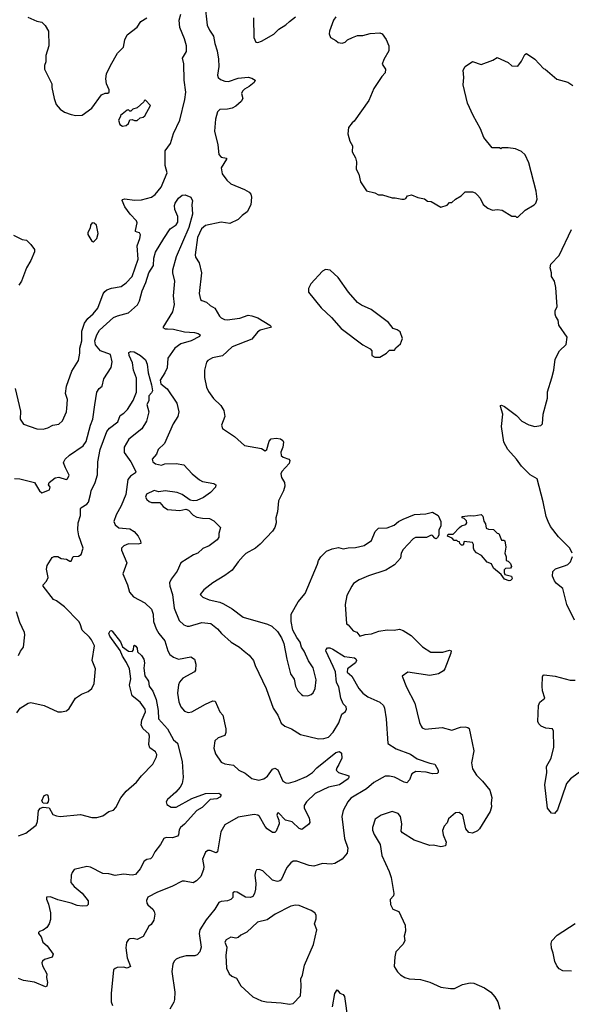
# Model space of a CAD drawing. Extents: x 2086813 to 2278017, y 548126 to 753336.
# Tile 336 of 461: x 2194224 to 2198743, y 714915 to 722990. Entities that reach past the tile are written whole.
import ezdxf

# ---------------------------------------------------------------- set-up
doc = ezdxf.new("R2010")
doc.units = 0

msp = doc.modelspace()

# ---------------------------------------------------------------- linework, layer by layer
at = {"layer": '0CON10XD'}
for points in [[(2195741.4, 723115), (2195760.8, 722945), (2195779.2, 722905), (2195812.5, 722855), (2195821.4, 722795), (2195842.5, 722735), (2195852, 722665), (2195854.7, 722605), (2195843.6, 722535), (2195850, 722515), (2195868.4, 722498.4), (2195905, 722484.6), (2195935, 722482.3), (2196015, 722509.1), (2196095, 722517.8), (2196125, 722511.1), (2196152, 722495), (2196144, 722475), (2196105, 722441.4), (2196065, 722421.4), (2196050, 722405), (2196042.2, 722385), (2196052.5, 722345), (2196039.8, 722320.2), (2195995, 722280.8), (2195965, 722265.6), (2195925.9, 722255.9), (2195865, 722253.3), (2195844.3, 722235), (2195827.5, 722175), (2195820.5, 722075), (2195846.6, 721963.4), (2195856.7, 721885), (2195875, 721863.3), (2195918.8, 721855), (2195918.6, 721845), (2195875.6, 721775), (2195881.9, 721725), (2195920, 721675), (2195954.2, 721645), (2196065, 721596.9), (2196105, 721574.7), (2196118, 721558), (2196124.1, 721535), (2196117.1, 721472.9), (2196088.8, 721415), (2196046.2, 721385), (2196015, 721351.2), (2195945, 721318.8), (2195875, 721329.2), (2195745, 721302.5), (2195714.4, 721275), (2195679.6, 721205), (2195661.3, 721061.3), (2195665, 721043.3), (2195694.2, 720995), (2195713.1, 720915), (2195694.2, 720744.2), (2195706.2, 720695), (2195715.8, 720685.8), (2195755, 720672.9), (2195785, 720646), (2195823.3, 720625), (2195859.7, 720559.7), (2195875, 720543.8), (2195901.7, 720531.7), (2195925, 720529.5), (2196028, 720542), (2196095, 720565.8), (2196125, 720562.5), (2196175.5, 720545.5), (2196273.8, 720485), (2196283.3, 720475), (2196277.5, 720465), (2196195, 720443.1), (2196173.1, 720426.9), (2196125, 720368.9), (2195965, 720306.9), (2195885, 720232.2), (2195804.1, 720215.9), (2195764.5, 720195.5), (2195755, 720182.5), (2195736.9, 720115), (2195739.4, 720055), (2195755.5, 719975.5), (2195770.9, 719940.9), (2195813, 719883), (2195872, 719825), (2195896.2, 719785), (2195903.8, 719735), (2195876.7, 719665), (2195885, 719637.5), (2195985, 719571.2), (2196065, 719498), (2196204.2, 719474.2), (2196234.4, 719454.4), (2196250, 719465), (2196267.8, 719532.2), (2196285, 719553.8), (2196325, 719559.4), (2196361.5, 719551.5), (2196379.4, 719539.4), (2196384, 719525), (2196380, 719485), (2196364.5, 719444.5), (2196366.5, 719416.5), (2196381.3, 719401.3), (2196430, 719385), (2196437.5, 719375), (2196430.7, 719349.3), (2196372.5, 719285), (2196363.3, 719265), (2196370, 719235), (2196394.2, 719195), (2196395.6, 719165), (2196384.5, 719125.5), (2196344.3, 719045), (2196335.5, 718955), (2196322.1, 718905), (2196324.4, 718865), (2196314.2, 718825), (2196295, 718796.2), (2196195, 718689.2), (2196155, 718655.8), (2196077.7, 718612.3), (2196055, 718591.2), (2196014.2, 718545), (2195965.4, 718474.6), (2195905, 718430.8), (2195805, 718372), (2195733.3, 718315), (2195703.3, 718275), (2195724.1, 718254.1), (2195775, 718232.5), (2195862.6, 718212.6), (2195895, 718199.4), (2195965, 718158.6), (2196055, 718090.8), (2196255, 718032.5), (2196290, 718015), (2196335, 717973.3), (2196369.7, 717919.7), (2196387.5, 717875), (2196411.4, 717745), (2196443.1, 717625), (2196471.7, 717581.7), (2196484.5, 717524.5), (2196502.5, 717485), (2196532.5, 717455), (2196545, 717448.8), (2196585, 717446.2), (2196612.5, 717455), (2196629.7, 717470.3), (2196644, 717505), (2196654, 717575), (2196627.5, 717675), (2196590.9, 717730.9), (2196555, 717812.5), (2196534, 717845), (2196522.5, 717885), (2196493.6, 717923.6), (2196462.2, 717982.2), (2196448.6, 718055), (2196448.6, 718115), (2196504.3, 718215), (2196563.1, 718285), (2196664.3, 718525), (2196671.1, 718555), (2196690, 718585), (2196737.4, 718632.6), (2196785, 718650), (2196835, 718660.6), (2196875, 718651.2), (2196915, 718660), (2196975, 718660.8), (2197045, 718678.8), (2197105, 718717.5), (2197136.8, 718793.2), (2197165, 718819.2), (2197235, 718821.4), (2197292.5, 718845), (2197326.4, 718873.6), (2197365, 718893.3), (2197458.3, 718931.7), (2197551.7, 718938.3), (2197605, 718950), (2197652.5, 718925), (2197673.3, 718875), (2197673.3, 718835), (2197657.5, 718805), (2197658.3, 718761.7), (2197647.7, 718742.3), (2197635, 718733.8), (2197625, 718736.7), (2197605, 718760), (2197595, 718762.5), (2197556.1, 718743.9), (2197467, 718743), (2197447, 718733), (2197366.7, 718645), (2197350, 718615), (2197343.3, 718575), (2197295, 718520), (2197225, 718476.7), (2197080.5, 718429.5), (2197005, 718395.7), (2196960, 718365), (2196944, 718345), (2196905, 718267.5), (2196891.2, 718195), (2196902.5, 718035), (2196915, 718027.5), (2196955, 717977.5), (2196986.4, 717966.4), (2197010, 717935), (2197055, 717948.8), (2197105, 717954.3), (2197165.7, 717974.3), (2197235, 717985.7), (2197293, 717983), (2197335, 717990.6), (2197365, 717981.4), (2197430.2, 717940.2)], [(2194186.7, 719965), (2194230.7, 719780.7), (2194227.5, 719715), (2194255, 719673.3), (2194364.3, 719634.3), (2194415, 719630.8), (2194455, 719642.9), (2194495, 719664.2), (2194545, 719673.8), (2194575, 719700), (2194606.9, 719775), (2194611.2, 719801.2), (2194615.6, 719875), (2194600, 719925), (2194607.1, 719985), (2194652.1, 720107.9), (2194704.6, 720195.4), (2194715.8, 720254.2), (2194716.2, 720295), (2194732.1, 720355), (2194733.8, 720435), (2194755, 720500), (2194781.7, 720538.3), (2194825, 720576.7), (2194864.5, 720625), (2194908.3, 720741.7), (2194920.2, 720759.8), (2194938.8, 720775), (2194975, 720789.4), (2195055, 720802.5), (2195097.4, 720832.6), (2195145.4, 720885), (2195194.2, 721025), (2195185.4, 721134.6), (2195208.5, 721195), (2195213.3, 721225), (2195205, 721241.4), (2195185, 721247.5), (2195173.3, 721253.3), (2195171.4, 721261.4), (2195186.1, 721323.9), (2195181.6, 721341.6), (2195129.6, 721395), (2195084.4, 721455), (2195062.9, 721507.1), (2195066.7, 721515), (2195085, 721522), (2195165, 721510.5), (2195222.6, 721512.6), (2195302.5, 721535), (2195335, 721556.2), (2195384.2, 721615.8), (2195432.9, 721735), (2195414.5, 721795), (2195416, 721914), (2195458.7, 721975), (2195483.4, 722056.6), (2195536.5, 722165), (2195576.7, 722335), (2195583.8, 722395), (2195571.8, 722495), (2195569.3, 722629.3), (2195557.5, 722675), (2195589.5, 722730.5), (2195590.7, 722775), (2195573.5, 722833.5), (2195534.6, 722925), (2195531.8, 722985), (2195542.9, 723035)], [(2194290.5, 723010.5), (2194365, 722978.8), (2194405, 722970), (2194433.6, 722943.6), (2194458.8, 722895), (2194463.3, 722775), (2194437.5, 722695), (2194437.5, 722645), (2194427.5, 722615), (2194427.5, 722585), (2194486.7, 722465), (2194487.5, 722435), (2194506.7, 722345), (2194523.3, 722295), (2194556.1, 722256.1), (2194591.7, 722231.7), (2194645, 722211.2), (2194685, 722203.8), (2194735, 722206.7), (2194815.9, 722264.1), (2194895, 722372.5), (2194925, 722386.7), (2194945, 722387.5), (2194956.7, 722395), (2194958, 722415), (2194935.7, 722465), (2194930, 722505), (2194936.2, 722545), (2194966.7, 722615), (2195026.2, 722715), (2195073.3, 722765), (2195086, 722825), (2195103.8, 722865), (2195185, 722930), (2195215.7, 722974.3), (2195265.5, 723004.5)], [(2196138.8, 723005), (2196141.2, 722845), (2196160, 722805), (2196176.4, 722803.6), (2196205, 722813.3), (2196305, 722872.5), (2196347, 722913), (2196405, 722947.5), (2196433.6, 722976.4), (2196485, 723012.5)], [(2196815, 723012.5), (2196793.9, 722986.1), (2196762.5, 722895), (2196760, 722875), (2196770, 722845), (2196815, 722820), (2196833, 722803), (2196865, 722797.5), (2196890, 722805), (2196910, 722825), (2196950, 722845), (2196990.7, 722859.3), (2197035, 722860), (2197095, 722876.7), (2197175, 722883.3), (2197192.5, 722875), (2197227.1, 722827.1), (2197249.2, 722775), (2197247.5, 722735), (2197206.4, 722663.6), (2197193.3, 722625), (2197220, 722585), (2197218, 722555), (2197190, 722525), (2197126.7, 722425), (2197083.6, 722326.4), (2196963.3, 722156.7), (2196947.5, 722145), (2196917.5, 722105), (2196913.3, 722055), (2196930, 721995), (2196950, 721955), (2196947, 721907), (2196975.9, 721855.9), (2196984, 721825), (2196981.2, 721765), (2197002.3, 721722.3), (2197015, 721660), (2197066.4, 721586.4), (2197135, 721570), (2197165, 721553.3), (2197197, 721553), (2197275, 721528.8), (2197299.5, 721529.5), (2197355, 721517.5), (2197375, 721517.5), (2197386.4, 721523.6), (2197400, 721545), (2197435, 721552.5), (2197485, 721532.5), (2197541.7, 721521.7), (2197565, 721502.5), (2197595, 721500), (2197675, 721452.5), (2197725, 721470), (2197745, 721490), (2197765, 721490), (2197795, 721517.5), (2197840, 721545), (2197873, 721577), (2197935, 721577.5), (2197955, 721570), (2197975, 721550), (2197997.5, 721525), (2198020, 721475), (2198060, 721445), (2198098.3, 721428.3), (2198135, 721432.5), (2198177, 721427), (2198255, 721380), (2198285, 721380), (2198295, 721370), (2198305, 721370)], [(2198305, 721370), (2198365, 721427.5), (2198439.3, 721470.7), (2198452.5, 721485), (2198463, 721517), (2198456.7, 721585), (2198396.2, 721815), (2198365, 721882.5), (2198335, 721910), (2198285, 721930), (2198225, 721940), (2198175, 721940), (2198165, 721930), (2198155, 721940), (2198095, 721940), (2198027.5, 722025), (2198000, 722095), (2197938.8, 722205), (2197894.2, 722304.2), (2197856.7, 722455), (2197862.5, 722515), (2197857.5, 722575), (2197872.5, 722605), (2197935, 722647.5), (2198005, 722622), (2198101.7, 722658.3), (2198135, 722680), (2198225, 722640), (2198255, 722612.5), (2198305, 722607.5), (2198335, 722650), (2198362.5, 722705), (2198375, 722712.5), (2198445, 722667.5), (2198515, 722590), (2198530, 722585), (2198625, 722502.5), (2198715, 722477.5), (2198755, 722450)], [(2195065, 722117.5), (2195095, 722122.5), (2195115, 722140), (2195125, 722170), (2195145, 722172.5), (2195165, 722163.3), (2195186.4, 722163.6), (2195210, 722185), (2195235, 722190), (2195249.3, 722200.7), (2195296.7, 722285), (2195255, 722330), (2195243.6, 722326.4), (2195240, 722315), (2195185, 722267.5), (2195150, 722255), (2195135, 722240), (2195125, 722240), (2195115, 722250), (2195105, 722247.5), (2195050, 722205), (2195050, 722195), (2195032.5, 722165), (2195045, 722130), (2195065, 722117.5)], [(2194182.3, 719227.7), (2194224.1, 719225.9), (2194345, 719195.8), (2194386, 719125), (2194405, 719110), (2194467.5, 719135), (2194472.5, 719155), (2194461.2, 719175), (2194464, 719195), (2194515, 719234), (2194545, 719239.2), (2194605, 719218.8), (2194615.7, 719224.3), (2194628, 719255), (2194598, 719315), (2194583.3, 719355), (2194586.2, 719365), (2194596.2, 719385), (2194632.6, 719417.4), (2194744.3, 719495), (2194769.5, 719530.5), (2194803.3, 719665), (2194824.3, 719715), (2194840.6, 719830.6), (2194855.8, 719935), (2194874.3, 719965.7), (2194900, 719985), (2194913.8, 720045), (2194972.8, 720137.2), (2194981.2, 720185), (2194968.9, 720245), (2194885, 720274.4), (2194845, 720323.3), (2194840.2, 720355), (2194854.7, 720405), (2194878.9, 720445), (2194993.3, 720546.8), (2195025, 720562), (2195114.3, 720585), (2195189.1, 720650.9), (2195205.5, 720685), (2195226.7, 720765), (2195256.8, 720835), (2195280.8, 720915), (2195320, 720975), (2195322.7, 721035), (2195337.3, 721082.7), (2195404.6, 721195), (2195455.4, 721274.6), (2195505, 721308.1), (2195520.9, 721329.1), (2195520.8, 721375), (2195493.7, 721433.7), (2195491.1, 721465), (2195497.5, 721485), (2195525.7, 721525), (2195555, 721550), (2195580, 721555), (2195625, 721535.8), (2195640, 721505), (2195635.4, 721475), (2195639.7, 721395), (2195610.7, 721285), (2195505.8, 721045), (2195476.2, 720935), (2195475.5, 720915), (2195491.8, 720845), (2195482.2, 720725), (2195490, 720655), (2195475.4, 720595), (2195397.5, 720465), (2195416, 720456), (2195435.7, 720455.7), (2195485, 720452.9), (2195575, 720430.7), (2195655, 720425.4), (2195685, 720417.3), (2195702, 720405), (2195697.1, 720392.9), (2195629.2, 720355), (2195545, 720330.4), (2195495.7, 720295), (2195436.7, 720215), (2195432.3, 720135), (2195414, 720095), (2195374.8, 720035), (2195380, 720005), (2195431.8, 719961.8), (2195511.9, 719845), (2195528.9, 719775), (2195519.5, 719735), (2195480.4, 719675), (2195409.6, 719515), (2195359.5, 719465), (2195344.3, 719425.7), (2195310, 719385), (2195314, 719365), (2195337.9, 719347.9), (2195385, 719337.1), (2195412.5, 719347.5), (2195505, 719351.1), (2195568, 719338), (2195637.1, 719265), (2195696.2, 719215), (2195722.4, 719202.4), (2195815, 719186), (2195830, 719175), (2195828.8, 719155), (2195787.1, 719112.9), (2195729.2, 719070.8), (2195674.3, 719045.7), (2195645, 719044), (2195620.9, 719050.9), (2195555, 719097.3), (2195515, 719113.1), (2195415, 719126.2), (2195365, 719118), (2195325, 719130), (2195261.5, 719098.5), (2195255.4, 719075), (2195266.2, 719056.2), (2195285, 719038.2), (2195305, 719029.6), (2195371.7, 719031.7), (2195398.3, 718998.3), (2195435, 718972.9), (2195535, 718965.6), (2195585, 718976.2), (2195606.8, 718966.8), (2195645, 718927.5), (2195675, 718911.4), (2195721.7, 718901.7), (2195779.5, 718899.5), (2195815, 718878.8), (2195868.8, 718825), (2195856.2, 718775), (2195855.8, 718745), (2195842, 718725), (2195775, 718675.7), (2195725, 718651.9), (2195682.5, 718615), (2195648.9, 718601.1), (2195543.1, 718535), (2195512.8, 718467.2), (2195465, 718402), (2195452.5, 718372.5), (2195454.3, 718345), (2195477, 718277), (2195490, 718165), (2195531.8, 718061.8), (2195567.9, 718027.9), (2195595, 718017.1), (2195615, 718016.9), (2195715, 718047.1), (2195788.7, 718038.7), (2195845.7, 717995), (2195877.5, 717955), (2195956, 717885), (2196025, 717844), (2196061.7, 717811.7), (2196105, 717778.8), (2196140, 717735), (2196151.9, 717695), (2196242, 717505), (2196300, 717345), (2196338.6, 717285), (2196365, 717221.2), (2196396.6, 717196.6), (2196451.2, 717175), (2196525, 717128.5), (2196673.3, 717093.3), (2196715, 717094.4), (2196753.9, 717106.1), (2196793.6, 717146.4), (2196837.5, 717222.5), (2196863.6, 717295), (2196892.7, 717317.3), (2196902, 717335), (2196898.8, 717355), (2196875, 717378), (2196855, 717426), (2196838.5, 717518.5), (2196820.7, 717555), (2196811.2, 717641.2), (2196791.3, 717685), (2196732.9, 717815), (2196733.9, 717826.1), (2196745, 717837.5), (2196765, 717838.6), (2196788.9, 717828.9), (2196885, 717768.2), (2196965.8, 717755.8), (2196979.1, 717749.1), (2196983.6, 717735), (2196975.4, 717715), (2196910, 717665), (2196908.3, 717638.3), (2196945, 717606), (2197003.7, 717503.7), (2197035, 717467.9), (2197075, 717437.7), (2197175, 717392.9), (2197203.8, 717365), (2197213.1, 717343.1), (2197227.3, 717255), (2197240.8, 717055), (2197309.3, 717009.3), (2197426.9, 716966.9), (2197479.3, 716929.3), (2197585, 716892.3)], [(2194825, 721167.5), (2194835, 721172.5), (2194856.7, 721195), (2194865.9, 721235.9), (2194852.5, 721305), (2194835, 721322.5), (2194817, 721323), (2194804.2, 721305.8), (2194800.5, 721279.5), (2194783.3, 721245), (2194783, 721227), (2194813.6, 721173.6), (2194825, 721167.5)], [(2198750, 718615), (2198732.5, 718655), (2198637.7, 718747.7), (2198574.2, 718834.2), (2198553.8, 718875), (2198538.8, 718915), (2198513.8, 719035), (2198463.6, 719223.6), (2198407.7, 719257.7), (2198335, 719328.8), (2198294.2, 719385), (2198222.9, 719465), (2198190, 719525), (2198170.8, 719655), (2198183.8, 719755), (2198162, 719818), (2198163.6, 719826.4), (2198171.7, 719828.3), (2198195, 719818), (2198293.8, 719745), (2198338.3, 719698.3), (2198396.6, 719666.6), (2198445.8, 719654.2), (2198495, 719661.2), (2198508.8, 719675), (2198512.5, 719755), (2198549.2, 719885), (2198547.3, 719937.3), (2198582.7, 720052.7), (2198600.8, 720115), (2198610, 720205), (2198645.7, 720274.3), (2198700, 720325), (2198710, 720385), (2198642.5, 720485), (2198636.7, 720525), (2198617.5, 720555), (2198612.5, 720575), (2198612.5, 720605), (2198626.7, 720635), (2198617.5, 720795), (2198605.4, 720845.4), (2198582, 720885), (2198582, 720915), (2198570, 720955), (2198576.1, 720983.9), (2198645, 721056.7), (2198745, 721270)], [(2194172.7, 721222.7), (2194245, 721186.2), (2194280.7, 721180.7), (2194316.4, 721146.4), (2194346, 721105), (2194344.2, 721085), (2194314.4, 721015.6), (2194280, 720955), (2194238.8, 720845), (2194215.9, 720814.1)], [(2197175, 720223.3), (2197230, 720255), (2197255, 720280), (2197295, 720280), (2197305, 720300), (2197345, 720332.5), (2197360, 720375), (2197340.7, 720430.7), (2197317.7, 720447.7), (2197285, 720457.5), (2197245, 720507.5), (2197103.6, 720613.6), (2197025, 720647.5), (2196990.7, 720670.7), (2196917.5, 720755), (2196832.5, 720875), (2196766.4, 720936.4), (2196728.3, 720941.7), (2196705, 720927.5), (2196610, 720825), (2196590, 720785), (2196590, 720755), (2196695, 720627.5), (2196777.7, 720547.7), (2196858.3, 720458.3), (2197035, 720322.5), (2197095, 720290), (2197110, 720275), (2197110, 720235), (2197135, 720223.3), (2197175, 720223.3)], [(2194200, 717305), (2194228, 717345), (2194294.1, 717385.9), (2194315, 717390), (2194425, 717366.7), (2194535, 717314), (2194567.3, 717312.7), (2194607, 717323), (2194628.8, 717341.2), (2194680, 717425), (2194730.5, 717459.5), (2194785, 717480), (2194816.1, 717503.9), (2194833, 717547), (2194843.8, 717665), (2194817.5, 717735), (2194835.8, 717855), (2194811.2, 717905), (2194796.6, 717926.6), (2194735, 717983.8), (2194720, 718035), (2194708, 718055), (2194592, 718175), (2194525, 718223.8), (2194500, 718235), (2194416.2, 718345), (2194416.2, 718355), (2194443.3, 718385), (2194456.7, 718415), (2194443.3, 718485), (2194450, 718515), (2194490.7, 718579.3), (2194505, 718587.5), (2194535, 718587.5), (2194565, 718572.5), (2194607, 718567), (2194635, 718550), (2194645, 718550), (2194661.7, 718588.3), (2194705, 718590), (2194726.2, 718605), (2194744.2, 718655), (2194708, 718758), (2194700.4, 718805), (2194703.2, 718865), (2194722.5, 718925), (2194721.1, 718978.9), (2194723.8, 718986.2), (2194773.5, 719016.5), (2194787.9, 719032.1), (2194803.6, 719095), (2194808.1, 719125), (2194842.5, 719195), (2194861.8, 719258.2), (2194865.3, 719365.3), (2194882.6, 719465), (2194938.2, 719611.8), (2194959.9, 719640.1), (2195026.7, 719693.3), (2195046.7, 719743.3), (2195078.3, 719761.8), (2195108, 719792), (2195154.4, 719865.6), (2195179.6, 719935), (2195180.3, 720050.3), (2195155.8, 720115), (2195149.1, 720175), (2195119.5, 720235), (2195119.1, 720260.9), (2195135, 720270), (2195160.8, 720265), (2195212.5, 720235), (2195255, 720200), (2195269.4, 720165), (2195277.8, 720095), (2195303.8, 719995), (2195311.8, 719945), (2195305, 719928.6), (2195282.9, 719905), (2195280.6, 719865), (2195266.9, 719835), (2195280.6, 719775), (2195263.9, 719696.1), (2195224.2, 719635.8), (2195119.3, 719550.7), (2195080.4, 719485), (2195080.6, 719440.6), (2195135.6, 719365), (2195174.2, 719285), (2195172.5, 719275), (2195132.3, 719247.7), (2195110.9, 719219.1), (2195094, 719095), (2195056.5, 719003.5), (2195015, 718929.4), (2194995.5, 718875.5), (2195007, 718847), (2195035, 718821.9), (2195125, 718814.2), (2195163, 718793), (2195193.8, 718755), (2195214, 718715), (2195216.7, 718695), (2195195, 718690), (2195115, 718691.9), (2195076.2, 718673.8), (2195058.1, 718655), (2195058.7, 718638.7), (2195102, 718535), (2195070, 718445), (2195108, 718355), (2195124.4, 718295), (2195157.4, 718257.4), (2195248.3, 718208.3), (2195304.6, 718154.6), (2195317.1, 718115), (2195320.4, 718055), (2195341.8, 717995), (2195365, 717955.8), (2195413.6, 717895), (2195437.1, 717815), (2195455, 717784), (2195485, 717762.5), (2195525, 717746), (2195625, 717766), (2195656.7, 717745), (2195665.8, 717705), (2195663.8, 717655), (2195657.3, 717642.7), (2195560.4, 717589.6), (2195533, 717557), (2195524.6, 717535.4), (2195516.3, 717466.3), (2195528.5, 717395), (2195543.8, 717353.8), (2195575, 717318.1)], [(2198235, 718386.7), (2198195, 718402.5), (2198169.3, 718439.3), (2198105, 718492.5), (2198088.8, 718528.8), (2198055, 718540), (2198007.5, 718595), (2197967, 718617), (2197948.3, 718638.3), (2197942.5, 718655), (2197943.3, 718685), (2197933.6, 718703.6), (2197865, 718710), (2197858.3, 718681.7), (2197845, 718680), (2197830, 718695), (2197828.3, 718708.3), (2197815, 718710), (2197805, 718720), (2197785, 718720), (2197768.3, 718738.3), (2197730, 718755), (2197735, 718770), (2197775, 718770), (2197826.7, 718825), (2197845, 718838.8), (2197879.3, 718850.7), (2197887.5, 718865), (2197885, 718880), (2197865, 718900), (2197850, 718905), (2197850, 718915), (2197915, 718922.5), (2197945, 718920), (2198005, 718932.5), (2198018, 718918), (2198027.7, 718877.7), (2198040, 718855), (2198045, 718820), (2198065, 718812.5), (2198105, 718810), (2198135, 718780), (2198150, 718775), (2198171.7, 718721.7), (2198191.7, 718721.7), (2198200, 718715), (2198207.5, 718665), (2198197.5, 718615), (2198210, 718585), (2198210, 718555), (2198225, 718550), (2198245, 718530), (2198252.5, 718505), (2198245, 718492.5), (2198205, 718490), (2198193, 718477), (2198192.5, 718455), (2198200, 718440), (2198252.5, 718425), (2198258.8, 718405), (2198245, 718390), (2198235, 718386.7)], [(2198770.6, 718065), (2198705.7, 718195), (2198674.3, 718324.3), (2198621.2, 718365), (2198605, 718387.5), (2198590, 718425), (2198593.3, 718465), (2198613.6, 718486.4), (2198695, 718512.5), (2198715, 718522.5), (2198736.4, 718543.6), (2198753, 718587)], [(2194213.3, 717775), (2194229.5, 717810.5), (2194256.2, 717845), (2194266.2, 717945), (2194263.3, 717965), (2194226.2, 718045), (2194197.5, 718135)], [(2194215, 716295.7), (2194275, 716319.5), (2194347.5, 716375), (2194358.6, 716385), (2194370.6, 716415), (2194377.8, 716505), (2194395, 716523.1), (2194415, 716532.9), (2194465, 716527.5), (2194495, 716472.9), (2194525, 716459.5), (2194555, 716456.5), (2194722.6, 716472.6), (2194815, 716447.8), (2194855, 716446.7), (2194905, 716461.1), (2194954.6, 716495.4), (2194993.1, 716506.9), (2195011.1, 716528.9), (2195051.9, 716608.1), (2195095, 716663.8), (2195182, 716738), (2195221.7, 716788.3), (2195314.7, 716885.3), (2195343.8, 716945), (2195347.3, 716965), (2195335.6, 716985), (2195291.2, 717018.8), (2195281.8, 717045), (2195286.6, 717115), (2195282.8, 717132.7), (2195234.6, 717175), (2195220.4, 717205), (2195225.4, 717244.6), (2195253.5, 717315), (2195252.5, 717335), (2195211.7, 717391.7), (2195144.4, 717445), (2195122.7, 717532.7), (2195135.8, 717585), (2195123.1, 717665), (2195099.1, 717719.1), (2195065, 717771.2), (2195047.5, 717817.5), (2194961.8, 717935), (2194954.5, 717955), (2194965, 717978), (2194975, 717980.8), (2194982, 717975), (2195048.7, 717888.7), (2195065, 717846.2), (2195115, 717810), (2195145, 717807.5), (2195157, 717823), (2195160, 717855), (2195165, 717860), (2195175, 717852.5), (2195186.2, 717835), (2195190, 717805), (2195222.5, 717775), (2195240, 717745), (2195245.4, 717714.6), (2195240.9, 717670.9), (2195249.1, 717609.1), (2195278.1, 717565), (2195284.2, 717525), (2195315, 717483.8), (2195341.5, 717415), (2195358.9, 717325), (2195360.5, 717255), (2195434.6, 717175), (2195485, 717083.8), (2195515.7, 717055.7), (2195554.4, 716905), (2195562.7, 716775), (2195554.5, 716725), (2195537.8, 716695), (2195504.1, 716655.9), (2195434.4, 716595), (2195424.4, 716575), (2195430, 716555), (2195465, 716531.4), (2195505, 716531.9), (2195635, 716603.5), (2195745, 716642.7), (2195856.6, 716646.6), (2195871.2, 716635), (2195872.5, 716625), (2195865, 716613.5), (2195838.7, 716601.3), (2195785.6, 716594.4), (2195720, 716530), (2195675, 716504.3), (2195575, 716393.6), (2195541.9, 716365), (2195530, 716345), (2195525.7, 716305), (2195516.2, 716295), (2195475, 716280), (2195425, 716282.7), (2195405, 716275.6), (2195378.2, 716225), (2195330.5, 716165), (2195308.6, 716121.4), (2195295, 716109.4), (2195265, 716102.7), (2195245, 716090), (2195211.3, 716025), (2195171.4, 715978.6), (2195145.3, 715974.7), (2195075, 715981.1), (2195005, 715971.1), (2194955, 715984), (2194905, 715987.1), (2194805, 716038.5), (2194775, 716045.6), (2194669.3, 716020.7), (2194653, 715997), (2194646.7, 715975), (2194644, 715915), (2194671.3, 715881.3), (2194735.6, 715825.6), (2194784, 715765), (2194786.1, 715733.9), (2194775, 715723.3), (2194735, 715720), (2194695, 715725.7), (2194645, 715745.7), (2194535, 715771.9), (2194475, 715795.8), (2194443.3, 715795), (2194443.3, 715776.7), (2194461.2, 715735), (2194476, 715665), (2194475, 715610), (2194466.2, 715575), (2194446.7, 715545), (2194415.9, 715524.1), (2194385, 715513.3), (2194376.7, 715505), (2194376.7, 715495), (2194398.9, 715468.9), (2194414.5, 715424.5), (2194450, 715395), (2194498.8, 715325), (2194489.3, 715300.7), (2194427.3, 715282.7), (2194411.2, 715268.8), (2194406, 715255), (2194411.3, 715231.3), (2194445.8, 715165), (2194443.8, 715135), (2194452.5, 715095), (2194445, 715062.5), (2194435, 715058.8), (2194345, 715096.2), (2194255, 715110.8), (2194215, 715127.1)], [(2197430.2, 717940.2), (2197525, 717845.8), (2197592.7, 717802.7), (2197691.7, 717801.7), (2197745, 717820), (2197758, 717815), (2197755.6, 717795), (2197706.7, 717665), (2197695, 717650), (2197655.7, 717624.3), (2197585, 717611.4), (2197405, 717640), (2197357.5, 717605), (2197393.8, 717515), (2197462, 717385), (2197499.2, 717225), (2197512, 717195), (2197522.1, 717182.1), (2197545, 717170.8), (2197685, 717184), (2197765, 717162), (2197835, 717188), (2197875, 717192), (2197895, 717186.2), (2197905.8, 717175.8), (2197918.1, 717125), (2197945.6, 716995), (2197925.6, 716895.6), (2197932.9, 716845), (2197966, 716795), (2198015.6, 716745.6), (2198075, 716670), (2198092.3, 716612.3), (2198086, 716565), (2198088.8, 716535), (2198078, 716495), (2197992.5, 716355), (2197975, 716337.5), (2197935, 716317.5), (2197903.9, 716323.9), (2197880, 716355), (2197855, 716467.5), (2197825, 716488.8), (2197795, 716486.7), (2197737.5, 716435), (2197726.1, 716403.9), (2197702.5, 716375), (2197688.3, 716341.7), (2197693.6, 716303.6), (2197718.8, 716245), (2197712.5, 716215), (2197675, 716207.5), (2197615, 716220), (2197585, 716217.5), (2197455, 716261.2), (2197360.3, 716320.3), (2197350, 716335), (2197353.8, 716395), (2197344, 716455), (2197325, 716481.2), (2197275, 716495.8), (2197185, 716466.2), (2197136.4, 716433.6), (2197113.3, 716365), (2197113.6, 716343.6), (2197128.3, 716308.3), (2197177.5, 716225), (2197190, 716135), (2197251.2, 716005), (2197266.2, 715955), (2197288.8, 715825), (2197286.1, 715803.9), (2197260, 715775), (2197262.9, 715732.9), (2197282.5, 715695), (2197330, 715675), (2197382, 715565), (2197386.2, 715515), (2197373.8, 715475), (2197380, 715435), (2197363.3, 715405), (2197306.2, 715345), (2197296.4, 715303.6), (2197293.3, 715225), (2197320.5, 715180.5), (2197345, 715156.7), (2197380, 715135), (2197415, 715123.8), (2197508.3, 715118.3), (2197585, 715098), (2197675, 715056.2), (2197755, 715044), (2197785.7, 715044.3), (2197851.3, 715078.7), (2197915, 715092.5), (2197945, 715087.5), (2198031.2, 715051.2), (2198083.3, 715015), (2198116.8, 714976.8), (2198140.8, 714935), (2198158.8, 714875)], [(2198850.9, 716849.1), (2198736.2, 716765), (2198704, 716725), (2198629.7, 716510.3), (2198605, 716480), (2198582, 716482), (2198549.2, 716525), (2198525.6, 716715), (2198542, 716815), (2198540, 716865), (2198577.8, 716935), (2198600, 717025), (2198598, 717155), (2198590, 717175), (2198535, 717180), (2198496.7, 717196.7), (2198476.1, 717216.1), (2198468.5, 717235), (2198473.6, 717366.4), (2198486.7, 717393.3), (2198526.7, 717425), (2198506.2, 717485), (2198505.9, 717524.1), (2198508, 717602), (2198513.3, 717615), (2198522.3, 717617.7), (2198610, 717605), (2198735, 717572.5), (2198775, 717572.5)], [(2195575, 717318.1), (2195605, 717308.1), (2195635, 717312.5), (2195745, 717377.5), (2195805, 717403.8), (2195825, 717400), (2195863.8, 717315), (2195889.2, 717285), (2195914, 717175), (2195914, 717145), (2195905, 717120), (2195848.8, 717101.2), (2195822, 717075), (2195814, 717015), (2195828.8, 716968.8), (2195875, 716900), (2195905, 716888), (2195976.2, 716875), (2196020, 716835), (2196070.7, 716810.7), (2196125, 716768.1), (2196183.7, 716753.7), (2196225, 716763.3), (2196253.1, 716785), (2196295, 716844.2), (2196315, 716850.8), (2196338.1, 716838.1), (2196380, 716745), (2196405, 716730.4), (2196425, 716728.5), (2196485, 716745.8), (2196575, 716782.6), (2196623.3, 716816.7), (2196659.6, 716855), (2196815, 716978.8), (2196845, 716989.2), (2196859.2, 716975), (2196863.6, 716935), (2196839.5, 716880.5), (2196821.4, 716855), (2196818, 716835), (2196835.7, 716815.7), (2196920, 716790), (2196921.2, 716775), (2196914, 716765), (2196845, 716714.6), (2196753.6, 716696.4), (2196645, 716643.3), (2196574.7, 716575.3), (2196555.6, 716545), (2196553.6, 716525), (2196594.6, 716445), (2196600, 716405), (2196591.3, 716388.7), (2196535, 716348), (2196515, 716355.7), (2196455, 716411.9), (2196402.5, 716425), (2196345, 716486.7), (2196335, 716482.5), (2196331.2, 716465), (2196346, 716426), (2196349.2, 716395), (2196325, 716336.2), (2196315, 716323.8), (2196295, 716323.8), (2196252, 716355), (2196234.6, 716374.6), (2196188.1, 716455), (2196175, 716465.6), (2196145, 716471.5), (2196015, 716450), (2195905, 716385.7), (2195871.6, 716328.4), (2195845.5, 716164.5), (2195835, 716156), (2195785.6, 716175.6), (2195765, 716175.8), (2195745, 716163.3), (2195721.1, 716105), (2195731.5, 716045), (2195729.8, 716020.2), (2195707.8, 715962.2), (2195673.2, 715926.8), (2195645, 715912.5), (2195574.2, 715925.8), (2195555.9, 715924.1), (2195469.5, 715880.5), (2195352.5, 715835), (2195275, 715792.5), (2195263.9, 715766.1), (2195266.7, 715745), (2195275, 715730), (2195314.1, 715694.1), (2195326.2, 715675), (2195330, 715655), (2195323.3, 715605), (2195301.2, 715568.8), (2195283.3, 715555), (2195235, 715470), (2195185, 715446.7), (2195153.6, 715453.6), (2195125, 715451.2), (2195114.1, 715445.9), (2195098.3, 715421.7), (2195092.3, 715377.7), (2195104, 715295), (2195131.2, 715225), (2195105, 715212.5), (2195075, 715218.8), (2195023.6, 715216.4), (2195005, 715210), (2194993, 715197), (2194974.2, 715004.2), (2194974.2, 714934.2), (2194984, 714905)], [(2197585, 716892.3), (2197625.8, 716885), (2197652.5, 716835), (2197653.8, 716816.2), (2197645, 716808.8), (2197605, 716805.6), (2197555, 716820), (2197470, 716825), (2197436.2, 716805), (2197418.6, 716755), (2197395, 716730.8), (2197375, 716735.6), (2197295, 716777.3), (2197255, 716787.1), (2197218.8, 716785), (2197125, 716734.6), (2197065, 716681.8), (2196937.1, 716605), (2196911.9, 716575), (2196874.6, 716505.4), (2196864.5, 716455.5), (2196885.4, 716275), (2196911.1, 716195), (2196907.8, 716155), (2196865, 716105.6), (2196805, 716070.8), (2196775, 716064.3), (2196705, 716068.6), (2196635, 716046.9), (2196595, 716053.5), (2196495, 716089.2), (2196465, 716088), (2196445, 716074), (2196413, 716037), (2196365, 715936.7), (2196355, 715926.7), (2196335, 715921.2), (2196295, 715934), (2196215, 716010), (2196185, 716020), (2196165, 716016.7), (2196155, 716002.5), (2196149.2, 715975), (2196157.8, 715905), (2196155, 715860), (2196148.6, 715825), (2196135, 715800), (2196115, 715790), (2196075, 715793.3), (2196005, 715834.2), (2195985, 715838), (2195971.4, 715828.6), (2195968.9, 715791.1), (2195955, 715775.8), (2195926.4, 715763.6), (2195875, 715759.2), (2195855, 715750), (2195824, 715695), (2195751.9, 715608.1), (2195700.6, 715525), (2195694.4, 715495), (2195711.8, 715385), (2195701.1, 715345), (2195678.3, 715321.7), (2195657.8, 715312.2), (2195587.8, 715312.2), (2195535, 715299.1), (2195506, 715285), (2195490.2, 715269.8), (2195478.1, 715245), (2195470, 715185), (2195494.3, 715015), (2195492.2, 714955), (2195487.2, 714932.8), (2195454.2, 714875.8)], [(2194445, 716561.2), (2194415, 716563.3), (2194404, 716584), (2194425, 716626.7), (2194445, 716636.2), (2194455, 716630), (2194460.8, 716595), (2194458, 716575), (2194445, 716561.2)], [(2196435, 714915.7), (2196465, 714922), (2196524.1, 714985.9), (2196531.4, 715065), (2196527.5, 715125), (2196540.8, 715155), (2196558.6, 715235), (2196630, 715405), (2196658, 715525), (2196638, 715575), (2196653.3, 715615), (2196653.3, 715645), (2196642.5, 715665), (2196612.5, 715685), (2196514.2, 715724.2), (2196485, 715727.1), (2196445, 715718.6), (2196316.2, 715655), (2196251.7, 715608.3), (2196171.8, 715588.2), (2196085, 715506), (2196035, 715480.8), (2196015, 715464.2), (2195995, 715457.1), (2195955, 715464.4), (2195916.2, 715445), (2195903.8, 715425), (2195920, 715385), (2195912.9, 715315), (2195918.8, 715211.2), (2195940, 715165), (2195962.5, 715145), (2196000.8, 715130.8), (2196035, 715066.7), (2196133.3, 714975), (2196205, 714944.2), (2196245, 714935.8), (2196367, 714927), (2196435, 714915.7)], [(2198745, 715186), (2198675, 715190.5), (2198645, 715206.9), (2198625, 715230), (2198608.2, 715265), (2198595.5, 715335), (2198580, 715375), (2198577.5, 715415), (2198583.1, 715435), (2198628.7, 715481.3), (2198775, 715578)], [(2196787.8, 714895), (2196806, 715005), (2196825, 715032.5), (2196847, 715007), (2196875, 714995.8), (2196885, 714980), (2196912.2, 714785)]]:
    msp.add_lwpolyline(points, dxfattribs=at)

doc.saveas('drawing.dxf')
